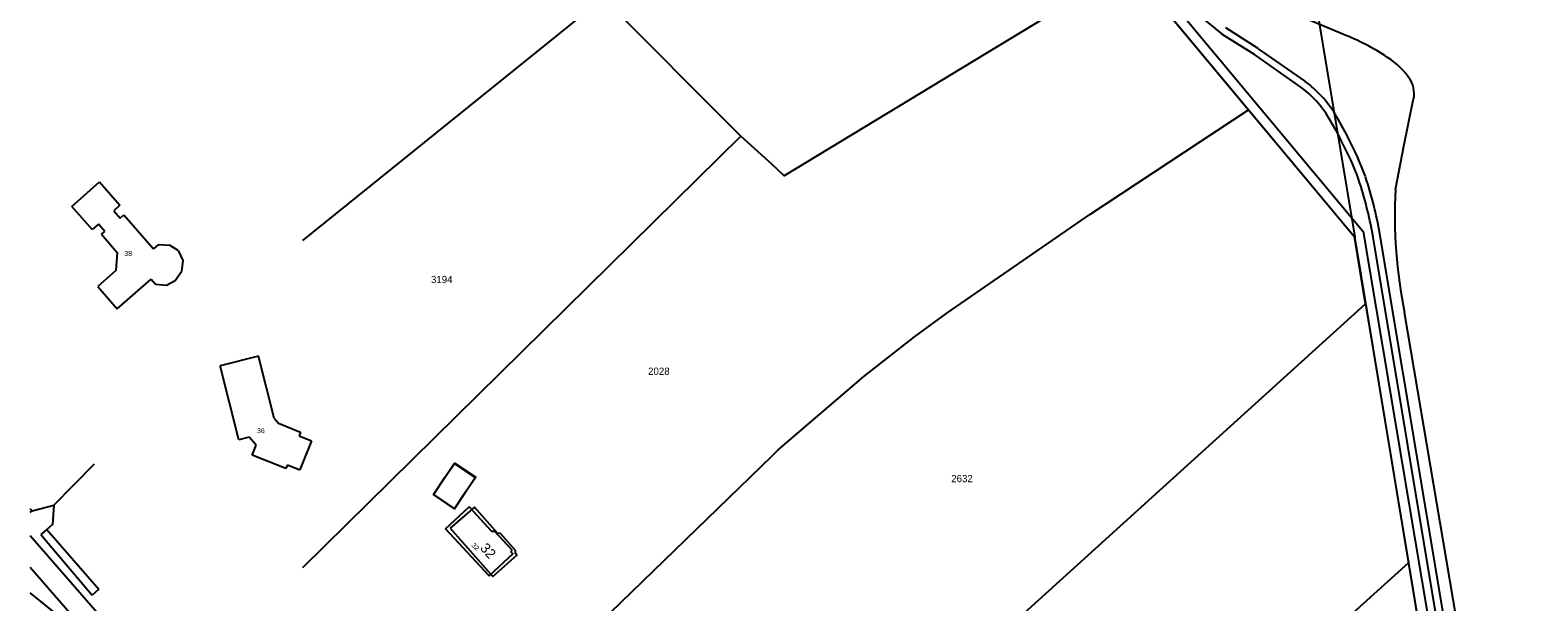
# Model space of a CAD drawing. Extents: x 148816 to 151297, y 399515 to 402500.
# Drawn here: x 148815.6 to 149190.5, y 401194.8 to 401337.1 of the extents above; entities that cross this region are included whole.
import ezdxf

# ---------------------------------------------------------------- set-up
doc = ezdxf.new("R2010")
doc.units = 0
for name, color, linetype in [('B01 Hoofdgebouw  [T] Norm', 7, 'Continuous'), ('B01 hoofgebouw', 7, 'Continuous'), ('G01 perceelsgrens', 7, 'Continuous'), ('T04 Haag heg  [D] Gem', 7, 'Continuous'), ('T09 Insteek water  [D] Norm', 7, 'Continuous'), ('T09 Insteek water  [T] Norm', 7, 'Continuous'), ('V00 Kant verharding algemeen  [T] Norm', 7, 'Continuous'), ('Z01 perceelnummer', 7, 'Continuous'), ('Z02 huisnummer', 7, 'Continuous'), ('Z02 Huisnummer  [Tekst] Norm', 7, 'Continuous')]:
    doc.layers.add(name, color=color, linetype=linetype)

msp = doc.modelspace()

# ---------------------------------------------------------------- linework, layer by layer
at = {"layer": 'B01 Hoofdgebouw  [T] Norm'}
for p, q in [((148825.95, 401293.25), (148832.89, 401299.32)), ((148832.89, 401299.32), (148837.94, 401293.54)), ((148831.01, 401287.46), (148825.95, 401293.25)), ((148837.94, 401293.54), (148836.38, 401292.17)), ((148836.38, 401292.17), (148837.98, 401290.34)), ((148837.98, 401290.34), (148838.89, 401291.14)), ((148838.89, 401291.14), (148846.26, 401282.69)), ((148832.58, 401288.84), (148831.01, 401287.46)), ((148834.18, 401287.01), (148832.58, 401288.84)), ((148833.36, 401286.29), (148834.18, 401287.01)), ((148833.36, 401286.29), (148837.25, 401281.8)), ((148847.51, 401283.79), (148846.26, 401282.69)), ((148847.51, 401283.79), (148850.25, 401283.6)), ((148852.39, 401282.27), (148850.25, 401283.6)), ((148837.25, 401281.8), (148836.95, 401277.26)), ((148852.39, 401282.27), (148853.56, 401279.76)), ((148836.95, 401277.26), (148832.4, 401273.28)), ((148851.68, 401274.76), (148853.25, 401277.01)), ((148853.56, 401279.76), (148853.25, 401277.01)), ((148832.4, 401273.28), (148837.24, 401267.74)), ((148837.24, 401267.74), (148845.69, 401275.12)), ((148845.69, 401275.12), (148846.78, 401273.87)), ((148846.78, 401273.87), (148849.52, 401273.68)), ((148849.52, 401273.68), (148851.68, 401274.76)), ((148872.37, 401255.99), (148862.88, 401253.59)), ((148876.27, 401240.54), (148872.37, 401255.99)), ((148867.53, 401235.16), (148862.88, 401253.59)), ((148876.27, 401240.54), (148877.36, 401239.29)), ((148877.36, 401239.29), (148882.86, 401237.08)), ((148870.07, 401235.82), (148867.53, 401235.16)), ((148871.82, 401233.81), (148870.07, 401235.82)), ((148882.86, 401237.08), (148882.49, 401236.16)), ((148882.49, 401236.16), (148885.55, 401234.93)), ((148885.55, 401234.93), (148882.65, 401227.71)), ((148870.85, 401231.37), (148871.82, 401233.81)), ((148879.21, 401228.01), (148870.85, 401231.37)), ((148879.58, 401228.94), (148879.21, 401228.01)), ((148879.58, 401228.94), (148882.65, 401227.71))]:
    msp.add_line(p, q, dxfattribs=at)
for points in [[(148921.1, 401218.01), (148915.89, 401221.52), (148921.08, 401229.23), (148926.3, 401225.71)], [(148920.09, 401213.16), (148930.65, 401201.15), (148936.66, 401206.43), (148936.28, 401206.86), (148936.31, 401207.6), (148932.54, 401211.87), (148931.84, 401211.92), (148926.08, 401218.44)]]:
    msp.add_lwpolyline(points, close=True, dxfattribs=at)
at = {"layer": 'B01 hoofgebouw'}
for points in [[(148883.3, 401235.84), (148885.55, 401234.93)], [(148885.55, 401234.93), (148883.3, 401229.33)], [(148918.68, 401225.67), (148921.19, 401229.39), (148926.41, 401225.88), (148923.9, 401222.15)], [(148918.68, 401225.67), (148915.89, 401221.52), (148921.1, 401218.01), (148923.9, 401222.15)], [(148918.92, 401213.04), (148924.79, 401218.48), (148930.35, 401212.47), (148931.07, 401212.43), (148935.28, 401207.89), (148935.25, 401207.18), (148935.64, 401206.76), (148929.77, 401201.32), (148918.92, 401213.04)]]:
    msp.add_lwpolyline(points, dxfattribs=at)
at = {"layer": 'G01 perceelsgrens'}
for points in [[(149109.37, 401500), (149144.99, 401285.56)], [(149088.88, 401352.93), (149047.29, 401327.64), (149039.92, 401323.17)], [(149088.88, 401352.93), (149118.6, 401317.24)], [(148958.07, 401345.14), (148883.3, 401284.76)], [(148958.07, 401345.14), (148992.3, 401310.72)], [(149039.92, 401323.17), (149003.14, 401300.87), (149000, 401303.73)], [(149000, 401231.09), (149001.61, 401232.65), (149022.91, 401250.9), (149035.55, 401260.75), (149043.59, 401266.7), (149079.15, 401291.23), (149118.6, 401317.24)], [(149118.6, 401317.24), (149144.99, 401285.56)], [(148992.3, 401310.72), (148883.3, 401203.32)], [(149000, 401303.73), (148992.3, 401310.72)], [(149147.67, 401269.01), (149144.98, 401285.24), (149144.99, 401285.56)], [(149000, 401135.14), (149147.67, 401269.01)], [(149147.67, 401269.01), (149158.36, 401204.56)], [(148892.94, 401127.29), (149000, 401231.09)], [(149000, 401061.51), (149158.36, 401204.56)], [(149158.36, 401204.56), (149165.94, 401158.85)]]:
    msp.add_lwpolyline(points, dxfattribs=at)
at = {"layer": 'T04 Haag heg  [D] Gem'}
for p, q in [((149000, 401463.39), (149147.08, 401287)), ((148821.46, 401218.9), (148831.63, 401229.17)), ((148816.08, 401217.48), (148821.46, 401218.9)), ((148821.46, 401218.9), (148821.16, 401214.08)), ((148821.16, 401214.08), (148819.76, 401212.83))]:
    msp.add_line(p, q, dxfattribs=at)
msp.add_lwpolyline([(149147.09, 401287.01), (149168.14, 401161.72), (149262.64, 401178.69), (149318, 401186.88)], dxfattribs=at)
at = {"layer": 'T09 Insteek water  [D] Norm'}
for p, q in [((149000, 401459.63), (149144.99, 401285.56)), ((149144.99, 401285.56), (149144.98, 401285.24)), ((149144.98, 401285.24), (149165.94, 401158.85))]:
    msp.add_line(p, q, dxfattribs=at)
at = {"layer": 'T09 Insteek water  [T] Norm'}
for p, q in [((148816.08, 401217.48), (148815.61, 401218.03)), ((148815.61, 401217.06), (148816.08, 401217.48)), ((148819.76, 401212.83), (148818.24, 401211.59)), ((148819.76, 401212.83), (148832.65, 401198.03)), ((148818.24, 401211.59), (148831.06, 401196.49)), ((148832.65, 401198.03), (148831.06, 401196.49))]:
    msp.add_line(p, q, dxfattribs=at)
for points in [[(149142.03, 401336.08), (149107.92, 401350.41)], [(149155.12, 401297.42), (149157.3, 401308.62), (149159.45, 401319.25)], [(149171.91, 401181.25), (149157.38, 401266.81)]]:
    msp.add_lwpolyline(points, dxfattribs=at)
for centre, radius, start, end in [((149122.94, 401285.84), 53.74, 55.8542, 69.1927), ((149143.79, 401315.08), 17.86, 32.456, 58.5489), ((149152.95, 401321.28), 6.81, 342.6627, 29.8319), ((149274.9, 401290.86), 119.95, 176.8632, 191.5637)]:
    msp.add_arc(centre, radius, start, end, dxfattribs=at)
at = {"layer": 'V00 Kant verharding algemeen  [T] Norm'}
for p, q in [((149132.65, 401324.36), (149121.07, 401332.48)), ((149131.61, 401322.87), (149120.03, 401330.99)), ((148815.61, 401211.33), (148961.01, 401044.62)), ((148946.77, 401053.11), (148815.61, 401203.36)), ((148825.55, 401189.04), (148815.61, 401197.11))]:
    msp.add_line(p, q, dxfattribs=at)
for points in [[(149120.03, 401330.99), (149111.98, 401336.12)], [(149121.01, 401332.52), (149112.96, 401337.66)], [(149166.92, 401181.39), (149149.47, 401286.09)], [(149168.71, 401181.69), (149151.27, 401286.39)]]:
    msp.add_lwpolyline(points, dxfattribs=at)
for centre, radius, start, end in [((149165.6, 401406.31), 88.32, 217.8491, 232.6218), ((149115.74, 401301.47), 26.64, 31.0619, 53.4318), ((149115.74, 401301.47), 28.46, 31.0619, 53.4318), ((149085.76, 401282.27), 62.23, 25.934, 31.9644), ((149085.76, 401282.27), 64.05, 25.934, 31.9644), ((149072.81, 401273.14), 79.73, 20.1997, 27.8086), ((149072.81, 401273.14), 77.91, 20.1997, 27.8086), ((149049.85, 401268.24), 101.21, 10.1581, 18.3159), ((149049.85, 401268.24), 103.03, 10.1581, 18.3159)]:
    msp.add_arc(centre, radius, start, end, dxfattribs=at)

# ---------------------------------------------------------------- texts
at = {"layer": 'Z01 perceelnummer'}
for s, p in [('3194', (148915.28, 401274.15)), ('2028', (148969.27, 401251.33)), ('2632', (149044.65, 401224.62))]:
    msp.add_text(s, height=1.8, dxfattribs=at).set_placement(p)
at = {"layer": 'Z02 huisnummer'}
msp.add_text('32', height=2.5, rotation=311.3908, dxfattribs=at).set_placement((148927.33, 401208.12))
at = {"layer": 'Z02 Huisnummer  [Tekst] Norm'}
for s, p in [('38', (148839.02, 401280.92)), ('36', (148872.03, 401236.82))]:
    msp.add_text(s, height=1.25, dxfattribs=at).set_placement(p)
msp.add_text('32', height=1.25, rotation=316.8563, dxfattribs=at).set_placement((148925.21, 401208.79))

doc.saveas('drawing.dxf')
